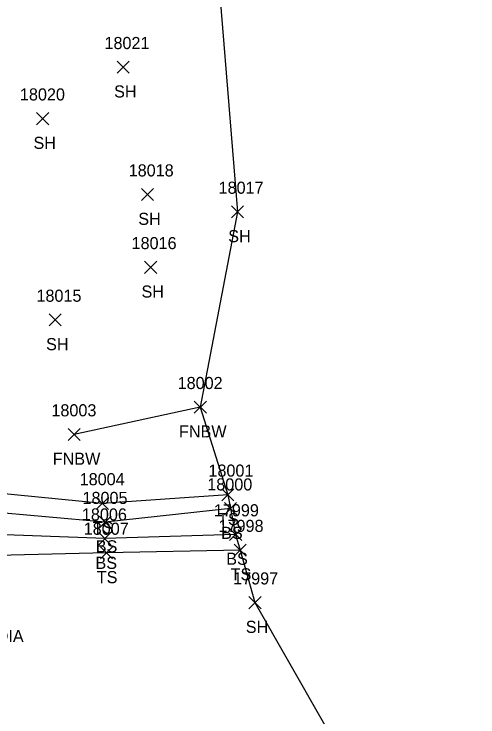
# Model space of a CAD drawing. Extents: x 1439173 to 1457902, y 641926 to 659889.
# Drawn here: x 1445731.4 to 1445808.1, y 658170 to 658286.1 of the extents above; entities that cross this region are included whole.
import ezdxf

# ---------------------------------------------------------------- set-up
doc = ezdxf.new("R2010")
doc.units = 0
for name, color, linetype in [('L_A', 7, 'Continuous'), ('L_I', 7, 'Continuous'), ('L_TIC', 7, 'Continuous'), ('LELB', 7, 'Continuous'), ('LFNC', 7, 'Continuous'), ('LSOGP', 7, 'Continuous'), ('M_C', 7, 'Continuous')]:
    doc.layers.add(name, color=color, linetype=linetype)

msp = doc.modelspace()

# ---------------------------------------------------------------- linework, layer by layer
at = {"layer": 'L_TIC'}
for points in [[(1445748.48, 658276.28), (1445750.48, 658278.28)], [(1445750.48, 658276.28), (1445748.48, 658278.28)], [(1445735.16, 658267.79), (1445737.16, 658269.79)], [(1445737.16, 658267.79), (1445735.16, 658269.79)], [(1445752.48, 658255.24), (1445754.48, 658257.24)], [(1445754.48, 658255.24), (1445752.48, 658257.24)], [(1445767.35, 658252.38), (1445769.35, 658254.38)], [(1445769.35, 658252.38), (1445767.35, 658254.38)], [(1445753.02, 658243.23), (1445755.02, 658245.23)], [(1445755.02, 658243.23), (1445753.02, 658245.23)], [(1445737.25, 658234.54), (1445739.25, 658236.54)], [(1445739.25, 658234.54), (1445737.25, 658236.54)], [(1445761.22, 658220.12), (1445763.22, 658222.12)], [(1445763.22, 658220.12), (1445761.22, 658222.12)], [(1445740.36, 658215.61), (1445742.36, 658217.61)], [(1445742.36, 658215.61), (1445740.36, 658217.61)], [(1445765.75, 658205.65), (1445767.75, 658207.65)], [(1445767.75, 658205.65), (1445765.75, 658207.65)], [(1445745.03, 658204.23), (1445747.03, 658206.23)], [(1445747.03, 658204.23), (1445745.03, 658206.23)], [(1445766.2, 658203.37), (1445768.2, 658205.37)], [(1445768.2, 658203.37), (1445766.2, 658205.37)], [(1445745.5, 658201.14), (1445747.5, 658203.14)], [(1445747.5, 658201.14), (1445745.5, 658203.14)], [(1445767.06, 658199.09), (1445769.06, 658201.09)], [(1445769.06, 658199.09), (1445767.06, 658201.09)], [(1445745.45, 658198.41), (1445747.45, 658200.41)], [(1445747.45, 658198.41), (1445745.45, 658200.41)], [(1445767.82, 658196.52), (1445769.82, 658198.52)], [(1445769.82, 658196.52), (1445767.82, 658198.52)], [(1445745.7, 658196.05), (1445747.7, 658198.05)], [(1445747.7, 658196.05), (1445745.7, 658198.05)], [(1445770.25, 658187.84), (1445772.25, 658189.84)], [(1445772.25, 658187.84), (1445770.25, 658189.84)]]:
    msp.add_lwpolyline(points, dxfattribs=at)
at = {"layer": 'LELB'}
for points in [[(1445766.75, 658206.65), (1445746.03, 658205.23), (1445716.9, 658208.09), (1445697.96, 658197.93), (1445717.84, 658323.16), (1445716.9, 658366.54), (1445714.09, 658417.98), (1445711.79, 658447.35)], [(1445767.2, 658204.37), (1445746.5, 658202.14), (1445716.87, 658204.8), (1445698.16, 658195.99), (1445695.65, 658196.36)], [(1445768.06, 658200.09), (1445746.45, 658199.41), (1445717.97, 658200.49), (1445698.83, 658193.84), (1445696.11, 658193.03)], [(1445768.82, 658197.52), (1445746.7, 658197.05), (1445717.35, 658196.33), (1445698.97, 658192.19)]]:
    msp.add_lwpolyline(points, dxfattribs=at)
at = {"layer": 'LFNC'}
msp.add_lwpolyline([(1445762.22, 658221.12), (1445741.36, 658216.61)], dxfattribs=at)
at = {"layer": 'LSOGP'}
msp.add_lwpolyline([(1445689.6, 658534.99), (1445696.12, 658516.69), (1445714.77, 658490.3), (1445717.98, 658488.33), (1445722.55, 658489.22), (1445732.76, 658451.77), (1445737.2, 658413.26), (1445762.91, 658370.05), (1445759.39, 658327.09), (1445765.06, 658293.96), (1445768.34, 658253.38), (1445762.21, 658221.12), (1445766.75, 658206.65), (1445767.2, 658204.37), (1445768.06, 658200.09), (1445768.82, 658197.53), (1445771.24, 658188.84), (1445798.85, 658140.53), (1445799.43, 658115.82), (1445799.16, 658091.2), (1445808.1, 658042.3), (1445802.14, 658002.43)], dxfattribs=at)

# ---------------------------------------------------------------- texts
at = {"layer": 'L_A'}
for s, p in [('SH', (1445747.97, 658272.28)), ('SH', (1445734.65, 658263.79)), ('SH', (1445751.97, 658251.24)), ('SH', (1445766.83, 658248.38)), ('SH', (1445752.5, 658239.23)), ('SH', (1445736.73, 658230.54)), ('FNBW', (1445758.69, 658216.12)), ('FNBW', (1445737.83, 658211.61)), ('TS', (1445765.16, 658201.65)), ('TS', (1445744.44, 658200.23)), ('BS', (1445765.65, 658199.37)), ('BS', (1445744.94, 658197.14)), ('BS', (1445744.89, 658194.41)), ('BS', (1445766.5, 658195.09)), ('TS', (1445745.11, 658192.05)), ('TS', (1445767.23, 658192.52)), ('SH', (1445769.73, 658183.84))]:
    msp.add_text(s, height=2, dxfattribs=at).set_placement(p)
at = {"layer": 'L_I'}
for s, p in [('18021', (1445746.38, 658280.28)), ('18020', (1445732.41, 658271.79)), ('18018', (1445750.38, 658259.24)), ('18017', (1445765.24, 658256.38)), ('18016', (1445750.86, 658247.23)), ('18015', (1445735.14, 658238.54)), ('18002', (1445758.47, 658224.12)), ('18003', (1445737.61, 658219.61)), ('18001', (1445763.56, 658209.65)), ('18004', (1445742.28, 658208.23)), ('18000', (1445763.37, 658207.37)), ('18005', (1445742.75, 658205.14)), ('18006', (1445742.65, 658202.41)), ('17999', (1445764.46, 658203.09)), ('18007', (1445742.95, 658200.05)), ('17998', (1445765.23, 658200.52)), ('17997', (1445767.65, 658191.84))]:
    msp.add_text(s, height=2, dxfattribs=at).set_placement(p)
at = {"layer": 'M_C'}
msp.add_text('1 1/2" DIA', height=2, dxfattribs=at).set_placement((1445720.93, 658182.31))

doc.saveas('drawing.dxf')
